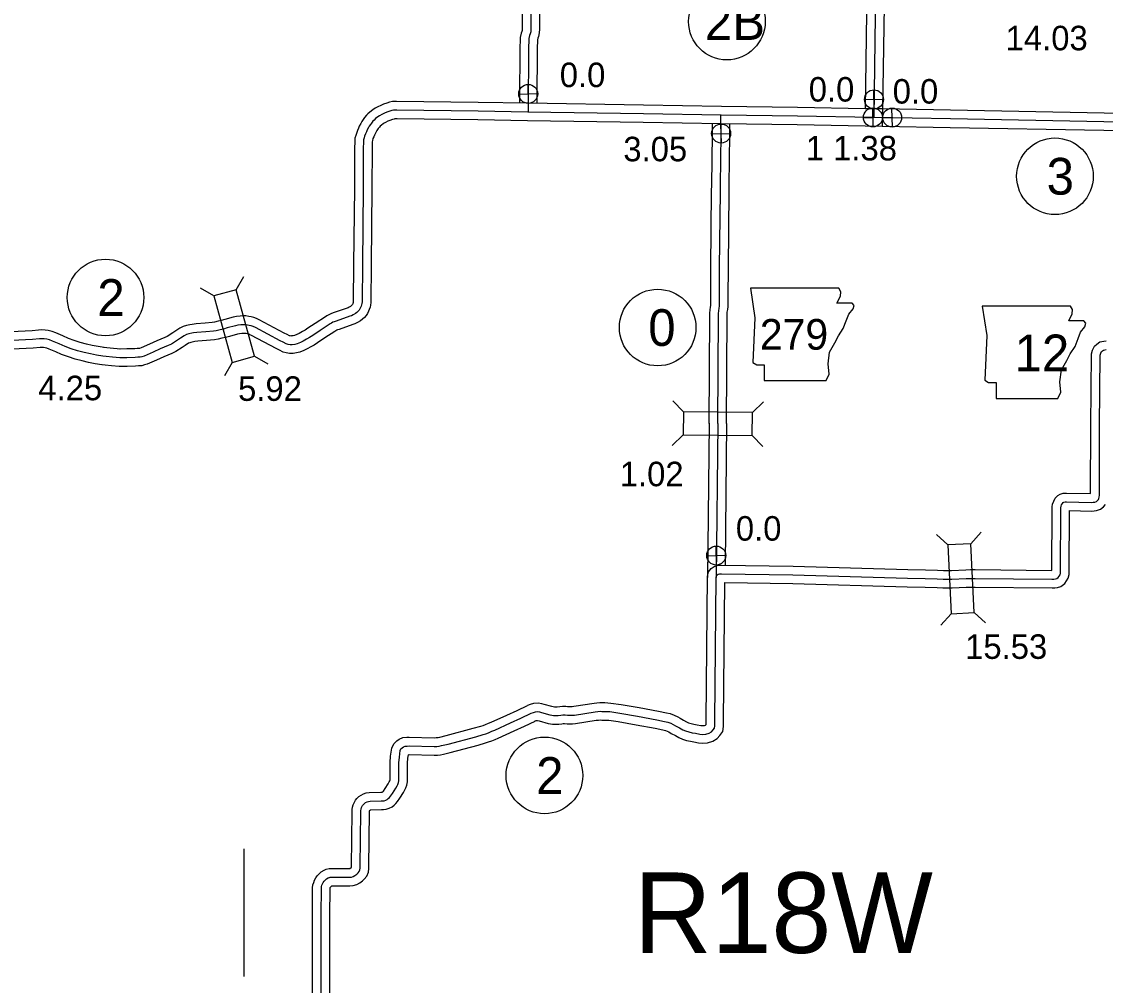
# Model space of a CAD drawing. Extents: x 31699 to 244310, y -8841 to 11474.
# Drawn here: x 130153 to 131398, y 104 to 1211 of the extents above; entities that cross this region are included whole.
import ezdxf

# ---------------------------------------------------------------- set-up
doc = ezdxf.new("R2010")
doc.units = 0
for name, color, linetype in [('B_Logo', 7, 'Continuous'), ('Default', 7, 'Continuous'), ('G-ANNO-TEXT', 7, 'Continuous'), ('Level 21', 7, 'Continuous'), ('Level 55', 7, 'Continuous'), ('R_Border', 7, 'Continuous'), ('R_Border Notes', 7, 'Continuous'), ('R_XS_EARTHWORK_STAGE1', 7, 'Continuous'), ('R_XS_EARTHWORK_STAGE2', 7, 'Continuous'), ('S_WALL', 7, 'Continuous'), ('S_WALL_ANNOT', 7, 'Continuous')]:
    doc.layers.add(name, color=color, linetype=linetype)

msp = doc.modelspace()

# ---------------------------------------------------------------- linework, layer by layer
at = {"layer": 'B_Logo'}
for points in [[(130736.7, 1299.4), (130738.1, 1211.6), (130738.2, 1202.6), (130737.9, 1199.4), (130737.3, 1196.8), (130736.6, 1194.9), (130735.9, 1191.4), (130735.7, 1189.2), (130735.7, 1186.8), (130735.4, 1183.5), (130734.9, 1107.1)], [(131134.4, 1276.3), (131131.9, 1100.8), (131044.1, 1102.2), (130956.7, 1103.6), (130867.4, 1104.9), (130734.6, 1107.1), (130677.5, 1108.2), (130584.2, 1109.3), (130580.5, 1109.1), (130578.4, 1108.7), (130576, 1107.9), (130572.7, 1106.8), (130569.9, 1105.6), (130566.8, 1104.2), (130564.4, 1102.9), (130562.5, 1101.7), (130559.8, 1099.6), (130558.1, 1097.9), (130556.7, 1096.5), (130555, 1094.4), (130553.8, 1092.8), (130552.6, 1090.9), (130551.5, 1089.2), (130550.1, 1086.5), (130549.2, 1084.4), (130548.3, 1082.2), (130547.2, 1079.5), (130546.7, 1077.3), (130546, 1075.1), (130545.8, 1073.1), (130545.7, 1064.8), (130545.4, 1019.8), (130544.6, 931.9), (130544.2, 888.9), (130544, 887), (130543.7, 885.5), (130543.2, 883.9), (130542.6, 882.6), (130541.8, 880.9), (130540.9, 879.6), (130539.7, 878.2), (130538.3, 876.8), (130536.6, 875.6), (130534.2, 874.1), (130532.2, 873.1), (130530.4, 872.5), (130514.4, 866.9), (130512.2, 866.1), (130510.8, 865.5), (130509.1, 864.4), (130507.7, 863.6), (130496.1, 856), (130487.6, 850.3), (130484, 848), (130480.5, 846.1), (130476.6, 843.9), (130473.4, 842.3), (130469.6, 840.9), (130467, 840.2), (130464.1, 839.8), (130461.7, 839.7), (130459.4, 840.2), (130457.3, 840.8), (130453.7, 842.6), (130450.3, 844.2), (130421.8, 859.4), (130419.1, 860.6), (130417, 861.4), (130414.8, 861.9), (130412.7, 862.3), (130409.8, 862.8), (130407.6, 862.8), (130405.2, 862.7), (130401.8, 862.3), (130398.9, 861.6), (130389.2, 859), (130385, 857.8), (130381.2, 856.9), (130376.9, 855.9), (130373.5, 855.3), (130364.8, 854.7), (130354.7, 853.8), (130350.7, 853.4), (130348.6, 852.9), (130345.3, 852.2), (130342.7, 851.5), (130340, 850.1), (130335.7, 847.3), (130332.3, 845.1), (130325.4, 840.6), (130321.7, 838.8), (130312.6, 834.9), (130304.3, 831.3), (130294, 826.8), (130291.5, 826), (130289.6, 825.5), (130286.8, 825.4), (130283.7, 825.1), (130274.3, 824.9), (130266.2, 824.7)], [(130956.5, 1081.2), (130956.4, 1103.6)], [(131471.8, 1095), (131396.2, 1095.9), (131219.8, 1099.1), (131131.9, 1100.8)], [(130955.8, 1023.1), (130956.5, 1081.2)], [(130952.8, 749.4), (130953.6, 872.9), (130953.5, 875.8), (130953.8, 878.6), (130954.3, 881.7), (130954.6, 884.2), (130954.7, 887.2), (130954.7, 891.6), (130954.7, 895.6), (130954.9, 928.1), (130955.7, 1015.9), (130955.8, 1023.1)], [(130246.7, 826.6), (130239.5, 827.8), (130232.4, 829.2), (130225.2, 830.9), (130217.6, 832.9), (130210.3, 835.2), (130203.2, 837.9), (130196.6, 840.9), (130188.8, 844), (130185.4, 845.4), (130182.2, 846.2), (130179.4, 846.5), (130176.4, 846.7), (130173.7, 846.4), (130166, 845.9), (130117.9, 843.4)], [(130738.6, 416.4), (130741, 417.4), (130743.4, 418.1), (130746.2, 418.3), (130747.9, 417.9), (130750.4, 417.4), (130759.8, 414.5), (130762.1, 414.3), (130764.2, 413.8), (130767, 413.8), (130769.4, 414), (130772.4, 414.4), (130774.8, 414.6), (130777.4, 414.5), (130780, 414.3), (130782.8, 414.3), (130785.8, 414.3), (130788.4, 414.4), (130811.9, 418.2), (130814.9, 418.5), (130817.5, 418.7), (130819.7, 418.6), (130822.8, 418.6), (130826, 418.4), (130828.8, 418.3), (130840.1, 416.6), (130860.6, 413.1), (130882.6, 408.9), (130891.7, 407.1), (130895.3, 406.3), (130898.7, 405.2), (130901.7, 403.6), (130904.3, 402), (130908.8, 399.5), (130912.5, 397.5), (130915.7, 396.1), (130919.5, 394.9), (130923.4, 394), (130927.2, 393.4), (130932, 392.5), (130935.2, 392.2), (130939.2, 392.4), (130942.9, 393.5), (130945.5, 395.2), (130947.4, 397.4), (130949, 399.4), (130949.4, 401.9), (130949.5, 408.2), (130950.9, 572.4), (130951.4, 574.3), (130952.2, 575.3), (130953.2, 576.1), (130954.7, 576.5), (130956.1, 576.5), (130957.2, 576.5), (131039, 575.4), (131170.7, 571.7), (131190.9, 571.1), (131204.8, 570.8), (131211.5, 570.6), (131216.6, 570.4), (131221.4, 570.5), (131237.8, 571.3), (131243.1, 571.4), (131248.3, 571.4), (131336.5, 570.4), (131338.7, 570.5), (131340.5, 570.7), (131342.2, 571.3), (131343.7, 572.3), (131344.7, 573.9), (131345.8, 575.5), (131346.2, 577.4), (131346.3, 579.6), (131346.6, 650.8), (131346.7, 652.4), (131347, 654.3), (131347.6, 656), (131348.4, 657.4), (131349.3, 658.4), (131350.3, 658.9), (131351.5, 659.4), (131353, 659.4), (131381.6, 658.7), (131383.8, 658.9), (131385.7, 659.1), (131387.5, 659.7), (131388.9, 660.9), (131389.8, 661.9), (131390.5, 663.1), (131390.8, 664.8), (131390.9, 667), (131391.2, 746.4), (131392, 827.9), (131392.5, 830.1), (131393.4, 831.9), (131394.5, 832.9), (131395.7, 833.7), (131397.1, 834), (131398.9, 834.1)], [(130266.2, 824.7), (130257.7, 825.5), (130250.3, 826.3), (130246.7, 826.6)], [(130952.8, 749.4), (130950.9, 572.4)], [(130531.4, 228.2), (130532.1, 228.2), (130534.2, 228.8), (130536, 230), (130538.2, 231.7), (130539.7, 233.1), (130541, 234.5), (130541.8, 236.4), (130542, 238.6), (130542, 240.3), (130542.8, 303), (130542.9, 304.8), (130543.1, 306.4), (130543.6, 308.2), (130544.2, 309.6), (130544.9, 310.6), (130545.8, 311.7), (130547, 312.9), (130548.3, 313.8), (130550, 314.7), (130551.5, 315.2), (130553.5, 315.5), (130566.2, 315.7), (130568.1, 315.8), (130569.8, 316), (130571.6, 316.5), (130573, 317.3), (130574.4, 318.5), (130575.8, 319.7), (130576.9, 321.1), (130579.2, 324.3), (130583.1, 330.5), (130584.4, 332.9), (130585.3, 334.7), (130586, 336.7), (130586.5, 338.9), (130586.6, 341.2), (130586.4, 359.5), (130587.1, 366), (130588.2, 373.6), (130588.9, 375.4), (130590.3, 376.7), (130591.9, 377.7), (130593.9, 378.7), (130596, 378.8), (130598.4, 378.9), (130627.1, 378.3), (130630.2, 378.4), (130632.9, 378.7), (130635.6, 379.2), (130643.1, 381), (130674.8, 389.5), (130683.3, 392.1), (130686.5, 392.9), (130689.6, 394.1), (130693.4, 395.7), (130696.6, 397.1), (130714.8, 405.3), (130726.6, 410.6), (130738.6, 416.4)], [(130497.3, 52.3), (130497.2, 184.7), (130497.5, 215.3), (130497.7, 217.4), (130498.2, 218.9), (130498.7, 220.4), (130499.6, 222), (130500.6, 223.4), (130501.9, 224.7), (130503.4, 226.1), (130505.2, 227.3), (130506.5, 227.8), (130506.8, 227.9)], [(130506.8, 227.9), (130507.7, 228.2)], [(130507.7, 228.2), (130530.3, 228)], [(130530.3, 228), (130531.4, 228.2)]]:
    msp.add_lwpolyline(points, dxfattribs=at)
at = {"layer": 'Default'}
msp.add_line((130408.5, 260.5), (130408.5, 114.2), dxfattribs=at)
at = {"layer": 'G-ANNO-TEXT'}
for points in [[(130990.3, 904.6), (130995.4, 870.8), (130993.1, 819.5), (130997.6, 816.6), (131006.1, 816.6), (131006.1, 798.6), (131077.1, 798.6), (131080.5, 805.9), (131079.4, 817.8), (131081.1, 831.3), (131087.3, 842), (131091.2, 849.9), (131096.9, 858.4), (131100.3, 867.4), (131103.1, 874.7), (131108.2, 880.9), (131109.3, 884.9), (131107, 887.7), (131089.5, 887.7), (131093.5, 895.6), (131094.1, 900.7), (131091.7, 904.6)], [(131256.5, 884.1), (131261.6, 850.3), (131259.3, 799), (131263.8, 796.2), (131272.3, 796.2), (131272.3, 778.1), (131343.3, 778.1), (131346.7, 785.4), (131345.6, 797.3), (131347.3, 810.8), (131353.5, 821.5), (131357.4, 829.4), (131363.1, 837.9), (131366.4, 846.9), (131369.3, 854.2), (131374.3, 860.4), (131375.5, 864.4), (131373.2, 867.2), (131355.7, 867.2), (131359.7, 875.1), (131360.2, 880.2), (131357.9, 884.1)]]:
    msp.add_lwpolyline(points, close=True, dxfattribs=at)
at = {"layer": 'Level 21'}
for p, q in [((130735.4, 1117.1), (130734.9, 1138.8)), ((131132.4, 1110.7), (131131.9, 1132.4)), ((130724.3, 1127.7), (130746, 1128.2)), ((131121.3, 1121.3), (131143, 1121.8)), ((131131.2, 1090), (131130.7, 1111.7)), ((131153.2, 1089.8), (131152.7, 1111.5)), ((131120.1, 1100.6), (131141.8, 1101.1)), ((131142.1, 1100.4), (131163.8, 1100.9)), ((130956.9, 1071.5), (130956.4, 1093.2)), ((130945.8, 1082.1), (130967.5, 1082.6)), ((130940.1, 597.4), (130961.8, 597.9)), ((130951.2, 586.8), (130950.7, 608.5))]:
    msp.add_line(p, q, dxfattribs=at)
for centre in [(130735.1, 1127.9), (131132.1, 1121.6), (131130.9, 1100.9), (131153, 1100.7), (130956.6, 1082.4), (130951, 597.6)]:
    msp.add_circle(centre, 10.9, dxfattribs=at)
at = {"layer": 'Level 55'}
for points in [[(130946.5, 1081.2), (130946.5, 1093.8)], [(130966.5, 1081.3), (130966.5, 1093.6)], [(130945.8, 1023.3), (130946.5, 1081.3)], [(130965.8, 1023), (130966.5, 1081.1)], [(130942.8, 749.4), (130943.6, 873), (130943.5, 876.2), (130943.9, 879.9), (130944.4, 883.1), (130944.6, 884.9), (130944.7, 887.4), (130944.7, 891.7), (130944.7, 895.6), (130944.9, 928.2), (130945.7, 1016), (130945.8, 1023.3)], [(130962.8, 749.3), (130963.6, 872.9), (130963.5, 875.4), (130963.7, 877.3), (130964.2, 880.4), (130964.6, 883.5), (130964.7, 887), (130964.7, 891.6), (130964.7, 895.5), (130964.9, 928), (130965.7, 1015.7), (130965.8, 1023)], [(130942.8, 749.5), (130940.9, 572.5)], [(130962.8, 749.3), (130961.1, 586.7)]]:
    msp.add_lwpolyline(points, dxfattribs=at)
at = {"layer": 'R_Border Notes'}
for centre in [(130963.2, 1211), (131339.9, 1033.3), (130249.7, 894), (130883.7, 859.5), (130753.7, 345)]:
    msp.add_circle(centre, 44, dxfattribs=at)
at = {"layer": 'R_XS_EARTHWORK_STAGE1'}
for p, q in [((130399.6, 902.9), (130408.4, 918.2)), ((130374.2, 895.9), (130358.9, 904.6)), ((130420.6, 826.5), (130435.9, 817.8)), ((130395.1, 819.5), (130386.4, 804.2)), ((130913.3, 762.8), (130901, 775.4)), ((130992.5, 762), (131005.1, 774.3)), ((130913.1, 736.4), (130900.5, 724.1)), ((130992.3, 735.6), (131004.6, 723)), ((131243.3, 611.2), (131255.1, 624.3)), ((131216.9, 609.9), (131203.9, 621.8)), ((131220.8, 530.8), (131208.9, 517.8)), ((131247.1, 532.1), (131260.2, 520.3))]:
    msp.add_line(p, q, dxfattribs=at)
for points in [[(130374.2, 895.9), (130395.1, 819.5), (130420.6, 826.5), (130399.6, 902.9)], [(130913.1, 736.4), (130992.3, 735.6), (130992.5, 762), (130913.3, 762.8)], [(131216.9, 609.9), (131220.8, 530.8), (131247.1, 532.1), (131243.3, 611.2)]]:
    msp.add_lwpolyline(points, close=True, dxfattribs=at)
at = {"layer": 'R_XS_EARTHWORK_STAGE2'}
msp.add_line((130266.5, 814.7), (130265.2, 814.7), dxfattribs=at)
for points in [[(130726.7, 1299.3), (130728.1, 1211.5), (130728.2, 1203), (130728, 1200.9), (130727.7, 1199.7), (130727, 1197.7), (130726, 1192.8), (130725.7, 1189.7), (130725.7, 1187.1), (130725.4, 1183.9), (130724.9, 1117.4)], [(130746.6, 1299.6), (130748.1, 1211.8), (130748.2, 1202.3), (130747.8, 1197.9), (130746.9, 1193.9), (130746.2, 1192.1), (130745.8, 1189.9), (130745.7, 1188.8), (130745.7, 1186.4), (130745.4, 1183.1), (130744.9, 1116.9)], [(131143.9, 1302.3), (131144.4, 1276.3), (131142, 1110.6)], [(131124.4, 1276.3), (131122, 1110.9), (131044.2, 1112.2), (130956.9, 1113.5), (130867.6, 1114.9), (130734.8, 1117.1), (130677.6, 1118.2), (130583.9, 1119.3), (130579.2, 1119.1), (130575.9, 1118.4), (130572.8, 1117.4), (130569, 1116.1), (130565.9, 1114.7), (130562.5, 1113.2), (130559.2, 1111.5), (130556.6, 1109.8), (130553.2, 1107.1), (130551, 1104.9), (130549.4, 1103.3), (130547.1, 1100.7), (130545.5, 1098.5), (130544.1, 1096.2), (130542.8, 1094.1), (130541.1, 1090.8), (130540, 1088.4), (130539, 1085.9), (130537.7, 1082.4), (130537.1, 1080), (130536.1, 1077.2), (130535.8, 1073.6), (130535.7, 1064.9), (130535.4, 1019.8), (130534.6, 932), (130534.2, 889.4), (130534.1, 888.5), (130534, 887.9), (130533.8, 887.4), (130533.6, 886.8), (130533.1, 885.9), (130532.9, 885.6), (130532.5, 885.1), (130531.8, 884.5), (130530.9, 883.8), (130529.4, 882.8), (130528.3, 882.3), (130527.1, 881.9), (130511.1, 876.3), (130508.5, 875.4), (130506.1, 874.3), (130503.8, 872.9), (130502.4, 872), (130490.5, 864.3), (130482.1, 858.7), (130478.8, 856.6), (130475.7, 854.8), (130471.9, 852.8), (130469.3, 851.5), (130466.6, 850.4), (130465, 850), (130463.1, 849.8), (130462.6, 849.7), (130461.8, 849.9), (130460.9, 850.1), (130458.2, 851.5), (130454.9, 853.1), (130426.3, 868.3), (130422.9, 869.9), (130419.9, 870.9), (130417, 871.7), (130414.4, 872.2), (130410.7, 872.8), (130407.5, 872.9), (130404.3, 872.7), (130400.1, 872.2), (130396.4, 871.3), (130386.5, 868.6), (130382.5, 867.5), (130379, 866.7), (130374.9, 865.7), (130372.2, 865.2), (130364, 864.6), (130353.7, 863.8), (130349.2, 863.2), (130346.6, 862.7), (130342.8, 861.9), (130339, 860.8), (130335, 858.8), (130330.3, 855.7), (130326.9, 853.6), (130320.5, 849.3), (130317.6, 847.9), (130308.6, 844.1), (130300.3, 840.5), (130290.5, 836.2), (130288.7, 835.6), (130288, 835.4), (130286.2, 835.3), (130283.3, 835.1), (130274, 834.9), (130265.9, 834.7)], [(131142, 1110.6), (131122, 1110.9)], [(131142, 1110.6), (131141.7, 1090.6)], [(131471.9, 1105), (131396.3, 1105.9), (131220, 1109.1), (131142, 1110.6)], [(131141.7, 1090.6), (131043.9, 1092.2), (130956.6, 1093.6), (130867.2, 1094.9), (130734.4, 1097.1), (130677.3, 1098.2), (130584.4, 1099.3), (130581.8, 1099.2), (130581, 1099), (130579.2, 1098.4), (130576.3, 1097.5), (130574, 1096.4), (130571.1, 1095.2), (130569.5, 1094.3), (130568.4, 1093.6), (130566.4, 1092.1), (130565.2, 1090.9), (130564.1, 1089.7), (130562.8, 1088.2), (130562, 1087.2), (130561.1, 1085.7), (130560.3, 1084.3), (130559.2, 1082.2), (130558.4, 1080.4), (130557.6, 1078.5), (130556.8, 1076.5), (130556.3, 1074.5), (130555.8, 1073), (130555.8, 1072.5), (130555.7, 1064.8), (130555.4, 1019.7), (130554.6, 931.8), (130554.2, 888.3), (130553.9, 885.4), (130553.4, 883), (130552.6, 880.4), (130551.7, 878.3), (130550.5, 875.8), (130548.9, 873.5), (130547, 871.2), (130544.7, 869.2), (130542.3, 867.3), (130539.1, 865.3), (130536, 863.8), (130533.8, 863), (130517.8, 857.4), (130515.9, 856.8), (130515.4, 856.6), (130514.3, 855.9), (130513.1, 855.1), (130501.6, 847.7), (130493, 841.9), (130489.1, 839.4), (130485.4, 837.3), (130481.2, 835.1), (130477.4, 833.1), (130472.7, 831.3), (130468.9, 830.4), (130465.1, 829.8), (130460.9, 829.6), (130457, 830.5), (130453.6, 831.4), (130449.3, 833.6), (130445.8, 835.3), (130417.3, 850.4), (130415.4, 851.3), (130414.1, 851.8), (130412.6, 852.2), (130411, 852.5), (130408.9, 852.8), (130407.8, 852.8), (130406.1, 852.7), (130403.6, 852.4), (130401.3, 851.9), (130391.9, 849.3), (130387.4, 848.1), (130383.4, 847.2), (130379, 846.1), (130374.7, 845.4), (130365.5, 844.7), (130355.7, 843.9), (130352.3, 843.5), (130350.6, 843.2), (130347.8, 842.5), (130346.4, 842.1), (130345, 841.4), (130341.1, 838.9), (130337.8, 836.7), (130330.3, 831.9), (130325.8, 829.7), (130316.5, 825.8), (130308.3, 822.1), (130297.4, 817.4), (130294.4, 816.5), (130291.3, 815.6), (130287.4, 815.4), (130284.2, 815.2), (130274.6, 814.9), (130266.5, 814.7)], [(131471.6, 1085), (131396, 1085.9), (131219.6, 1089.1), (131141.8, 1090.6)], [(130248.3, 836.5), (130241.3, 837.6), (130234.5, 838.9), (130227.7, 840.6), (130220.4, 842.5), (130213.5, 844.6), (130207.1, 847.1), (130200.6, 850.1), (130192.5, 853.3), (130188.5, 854.9), (130184, 856.1), (130180.4, 856.5), (130176.3, 856.7), (130172.9, 856.4), (130165.4, 855.9), (130117.4, 853.4)], [(130245.4, 816.7), (130237.7, 817.9), (130230.2, 819.4), (130222.8, 821.3), (130214.9, 823.3), (130207.1, 825.7), (130199.3, 828.7), (130192.7, 831.7), (130185, 834.7), (130182.3, 835.9), (130180.4, 836.3), (130178.5, 836.6), (130176.6, 836.7), (130174.6, 836.5), (130166.6, 835.9), (130118.4, 833.4)], [(130267.2, 834.6), (130258.7, 835.5), (130251.3, 836.2), (130247.5, 836.6)], [(130734.8, 425.7), (130737.8, 426.9), (130741.7, 428), (130747, 428.4), (130750.2, 427.7), (130753, 427), (130761.8, 424.4), (130763.8, 424.1), (130765.3, 423.8), (130766.7, 423.8), (130768.4, 423.9), (130771.2, 424.3), (130774.5, 424.7), (130778.2, 424.5), (130780.3, 424.3), (130782.7, 424.3), (130785.6, 424.3), (130787.3, 424.4), (130810.7, 428.1), (130814, 428.4), (130817.4, 428.7), (130820, 428.6), (130823, 428.6), (130826.6, 428.4), (130829.9, 428.2), (130841.7, 426.5), (130862.4, 422.9), (130884.5, 418.8), (130893.7, 416.9), (130897.9, 416), (130902.6, 414.4), (130906.7, 412.3), (130909.4, 410.6), (130913.5, 408.3), (130917, 406.5), (130919.2, 405.4), (130922, 404.6), (130925.4, 403.8), (130929, 403.2), (130933.3, 402.4), (130935.3, 402.2), (130937.5, 402.3), (130938.6, 402.7), (130938.8, 402.8), (130939.4, 403.4), (130939.5, 408.3), (130940.9, 573.6), (130942.2, 578.8), (130945.3, 582.6), (130948.6, 585.1), (130953.1, 586.5), (130956.1, 586.5), (130957.2, 586.5), (131039.3, 585.4), (131171, 581.7), (131191.2, 581.1), (131205, 580.8), (131211.9, 580.6), (131216.7, 580.4), (131221, 580.5), (131237.5, 581.3), (131243, 581.4), (131248.4, 581.4), (131336.3, 580.4), (131336.6, 651.2), (131336.8, 653.5), (131337.2, 656.8), (131338.5, 660.1), (131340.3, 663.6), (131343.4, 666.6), (131346, 668), (131349.4, 669.4), (131353.1, 669.4), (131380.9, 668.7), (131381.2, 746.5), (131382, 829.2), (131383, 833.6), (131385.3, 838), (131388, 840.6), (131391.6, 843.2), (131396, 844), (131398.7, 844.1)], [(130265.2, 814.7), (130256.7, 815.6), (130249.4, 816.3), (130245.8, 816.6)], [(130742.4, 407.2), (130744.3, 408), (130745.2, 408.2), (130745.5, 408.2), (130745.7, 408.2), (130747.8, 407.7), (130757.8, 404.7), (130760.5, 404.4), (130763.1, 403.8), (130767.3, 403.8), (130770.4, 404), (130773.7, 404.4), (130775.2, 404.6), (130776.7, 404.5), (130779.6, 404.3), (130782.8, 404.3), (130786, 404.3), (130789.5, 404.5), (130813.2, 408.3), (130815.7, 408.5), (130817.6, 408.7), (130819.5, 408.6), (130822.7, 408.6), (130825.5, 408.5), (130827.8, 408.3), (130838.5, 406.8), (130858.9, 403.2), (130880.7, 399.1), (130889.6, 397.3), (130892.6, 396.7), (130894.8, 396), (130896.7, 394.9), (130899.2, 393.3), (130904, 390.7), (130908.1, 388.5), (130912.2, 386.7), (130916.9, 385.3), (130921.4, 384.2), (130925.4, 383.5), (130930.6, 382.5), (130935.1, 382.2), (130940.8, 382.5), (130947.2, 384.3), (130952.1, 387.6), (130955, 390.9), (130958.6, 395.3), (130959.3, 401.2), (130959.5, 408.1), (130960.9, 566.5), (131038.8, 565.4), (131170.4, 561.7), (131190.7, 561.1), (131204.5, 560.8), (131211.1, 560.6), (131216.5, 560.4), (131221.8, 560.5), (131238.1, 561.3), (131243.2, 561.4), (131248.3, 561.4), (131336.7, 560.4), (131339.6, 560.5), (131342.8, 561), (131346.7, 562.2), (131351.1, 565.3), (131353.1, 568.4), (131355.1, 571.5), (131356.2, 576), (131356.3, 579.3), (131356.6, 649.3), (131381.8, 648.7), (131384.9, 648.9), (131387.8, 649.3), (131392.3, 650.7), (131395.8, 653.6), (131398.1, 656.1)], [(130530, 238), (130530.3, 238.2), (130531.7, 239.3), (130532, 239.6), (130532, 240.3), (130532.8, 303.3), (130532.9, 305.7), (130533.3, 308.5), (130534.1, 311.4), (130535.4, 314.4), (130536.9, 316.6), (130538.3, 318.4), (130540.6, 320.7), (130543.2, 322.4), (130545.9, 323.9), (130549, 324.9), (130552.6, 325.5), (130565.9, 325.7), (130567.3, 325.8), (130567.6, 325.8), (130567.9, 326.1), (130568.6, 326.7), (130568.9, 327.1), (130570.9, 329.9), (130574.4, 335.5), (130575.5, 337.6), (130576.2, 338.8), (130576.4, 339.4), (130576.6, 340.2), (130576.6, 341.4), (130576.4, 359.9), (130577.1, 367.2), (130578.5, 376.5), (130580.6, 381.2), (130584.1, 384.6), (130587, 386.5), (130591.2, 388.5), (130595.5, 388.8), (130598.4, 388.9), (130627, 388.3), (130629.4, 388.4), (130631.5, 388.6), (130633.6, 388.9), (130640.7, 390.7), (130672, 399.1), (130680.6, 401.7), (130683.5, 402.4), (130685.9, 403.4), (130689.5, 404.9), (130692.5, 406.2), (130710.7, 414.4), (130722.4, 419.6), (130734.2, 425.4)], [(130530.2, 218), (130534.1, 218.4), (130538.4, 219.7), (130541.7, 221.8), (130544.6, 224), (130546.8, 226), (130549.7, 229.2), (130551.5, 234), (130552, 238), (130552, 240.2), (130552.8, 302.8), (130552.8, 303.8), (130552.9, 304.4), (130553, 304.8), (130553.2, 305), (130553.3, 305.1), (130553.4, 305.2), (130554, 305.5), (130554, 305.5), (130554.4, 305.6), (130566.4, 305.7), (130568.9, 305.8), (130571.9, 306.2), (130575.4, 307.3), (130578.7, 309), (130581, 310.9), (130583, 312.7), (130584.9, 315.1), (130587.5, 318.8), (130591.7, 325.4), (130593.3, 328.3), (130594.5, 330.7), (130595.7, 333.9), (130596.4, 337.7), (130596.6, 341), (130596.4, 359.1), (130597, 364.8), (130597.6, 368.8), (130598.5, 368.9), (130627.2, 368.2), (130630.9, 368.4), (130634.3, 368.8), (130637.7, 369.4), (130645.6, 371.3), (130677.5, 379.9), (130685.9, 382.4), (130689.6, 383.4), (130693.3, 384.8), (130697.3, 386.4), (130700.7, 387.9), (130718.9, 396.2), (130730.9, 401.5), (130743, 407.5)], [(130487.3, 52.3), (130487.2, 184.7), (130487.5, 215.9), (130487.9, 219.5), (130488.7, 222.1), (130489.6, 224.6), (130491.2, 227.4), (130492.9, 229.7), (130494.8, 231.7), (130497.2, 234.1), (130500.6, 236.2), (130503.2, 237.3), (130506.6, 238.2)], [(130506.6, 238.2), (130530.4, 238)], [(130507.3, 52.2), (130507.2, 184.6), (130507.5, 214.7), (130507.6, 215.3), (130507.7, 215.7), (130507.8, 216.2), (130508.1, 216.6), (130508.4, 217), (130509, 217.7), (130509.5, 218.2), (130509.5, 218.2)], [(130509.5, 218.2), (130530.2, 218)]]:
    msp.add_lwpolyline(points, dxfattribs=at)

# ---------------------------------------------------------------- texts
at = {"layer": 'G-ANNO-TEXT'}
for s, height, p in [('279', 35.2, (131001, 834.1)), ('12', 42.24, (131293.5, 809.2))]:
    msp.add_text(s, height=height, dxfattribs=at).set_placement(p)
at = {"layer": 'R_Border'}
msp.add_text('R18W', height=92.4, dxfattribs=at).set_placement((130856.4, 141.1))
at = {"layer": 'R_Border Notes'}
for s, height, p in [('2B', 42.24, (130937.9, 1189.9)), ('3', 42.2, (131330.4, 1012.2)), ('2', 42.2, (130240.3, 872.9)), ('0', 42.2, (130872.9, 838.4)), ('2', 42.2, (130744.2, 323.8))]:
    msp.add_text(s, height=height, dxfattribs=at).set_placement(p)
at = {"layer": 'S_WALL'}
for s, p in [('14.03', (131283.3, 1178)), ('4.25', (130172.5, 776)), ('5.92', (130401.9, 775.3)), ('1.02', (130840.2, 677.2)), ('15.53', (131236.8, 478.9))]:
    msp.add_text(s, height=28.16, dxfattribs=at).set_placement(p)
at = {"layer": 'S_WALL_ANNOT'}
for s, p in [('0.0', (130771.3, 1135.7)), ('0.0', (131057.2, 1119.1)), ('0.0', (131153.6, 1116.8)), ('3.05', (130844.3, 1050.5)), ('1 1.38', (131053.8, 1051.5)), ('0.0', (130973.5, 614.7))]:
    msp.add_text(s, height=28.16, dxfattribs=at).set_placement(p)

doc.saveas('drawing.dxf')
